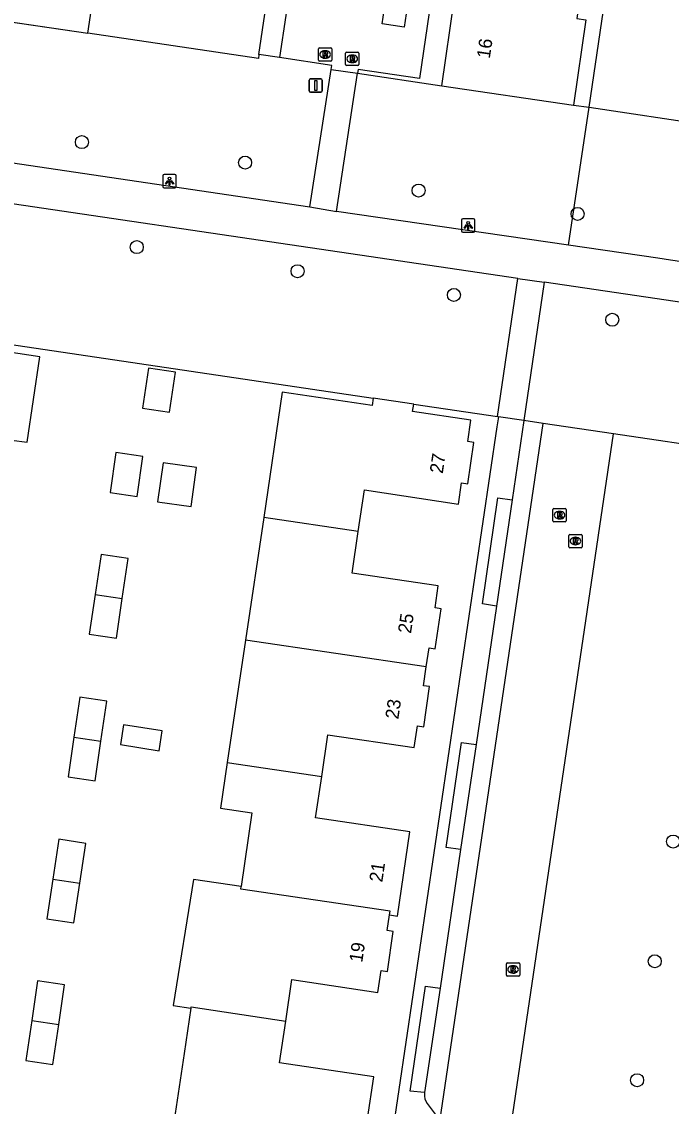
# Model space of a CAD drawing. Extents: x 164150 to 165261, y 382513 to 383432.
# Drawn here: x 164429 to 164477.9, y 382972.4 to 383053.9 of the extents above; entities that cross this region are included whole.
import ezdxf

# ---------------------------------------------------------------- set-up
doc = ezdxf.new("R2010")
doc.units = 0
for name, color, linetype in [('IMGEO_Boom', 7, 'Continuous'), ('IMGEO_Fietspad_gesloten', 7, 'Continuous'), ('IMGEO_Groenvoorziening', 7, 'Continuous'), ('IMGEO_Hek', 7, 'Continuous'), ('IMGEO_Lichtpunt', 7, 'Continuous'), ('IMGEO_Pand', 7, 'Continuous'), ('IMGEO_Pand_nummerreeks', 7, 'Continuous'), ('IMGEO_Parkeervlak_open', 7, 'Continuous'), ('IMGEO_Rijbaan_lokaal_open', 7, 'Continuous'), ('IMGEO_Rioolput', 7, 'Continuous'), ('IMGEO_Verkeersbordpaal', 7, 'Continuous'), ('IMGEO_Voetpad_gesloten', 7, 'Continuous'), ('IMGEO_Voetpad_open', 7, 'Continuous')]:
    doc.layers.add(name, color=color, linetype=linetype)

msp = doc.modelspace()

# ---------------------------------------------------------------- linework, layer by layer
at = {"layer": 'IMGEO_Boom'}
for centre in [(164433.574, 383044.831), (164445.844, 383043.293), (164458.889, 383041.194), (164470.838, 383039.435), (164437.701, 383036.938), (164449.785, 383035.132), (164461.539, 383033.345), (164473.445, 383031.481), (164478.019, 382992.26), (164476.639, 382983.259), (164475.308, 382974.321)]:
    msp.add_circle(centre, 0.489, dxfattribs=at)
at = {"layer": 'IMGEO_Fietspad_gesloten'}
for points in [[(164450.7, 383039.958), (164452.315, 383050.297)], [(164452.315, 383050.297), (164454.292, 383050.013)], [(164452.721, 383039.625), (164454.292, 383050.013)], [(164396.385, 383048.006), (164450.7, 383039.958)], [(164466.338, 383034.589), (164412.017, 383042.603)], [(164450.7, 383039.958), (164452.721, 383039.625)], [(164470.165, 383037.076), (164452.721, 383039.625)], [(164488.159, 383034.419), (164477.812, 383035.957), (164476.86, 383036.098), (164470.165, 383037.076)], [(164466.338, 383034.589), (164468.317, 383034.298)], [(164495.251, 383030.312), (164475.967, 383033.169), (164468.317, 383034.298)]]:
    msp.add_lwpolyline(points, dxfattribs=at)
at = {"layer": 'IMGEO_Groenvoorziening'}
for points in [[(164471.706, 383047.448), (164472.669, 383053.926), (164475.824, 383075.164), (164477.779, 383088.109), (164480.994, 383109.14), (164482.781, 383122.124), (164485.913, 383143.071), (164487.83, 383156.078), (164491.989, 383184.295), (164492.391, 383187.03)], [(164416.017, 383055.69), (164434.025, 383053.023)], [(164448.44, 383051.183), (164446.886, 383051.412)], [(164454.292, 383050.013), (164460.627, 383049.072)], [(164470.165, 383037.076), (164471.706, 383047.448)], [(164470.523, 383047.621), (164471.706, 383047.448)], [(164471.706, 383047.448), (164489.692, 383044.763)], [(164424.192, 383030.223), (164455.467, 383025.59)], [(164458.516, 383025.131), (164464.82, 383024.202)], [(164490.395, 383020.195), (164490.427, 383020.412), (164473.524, 383022.914)]]:
    msp.add_lwpolyline(points, dxfattribs=at)
at = {"layer": 'IMGEO_Hek'}
msp.add_lwpolyline([(164413.688, 383056.036), (164434.025, 383053.023)], dxfattribs=at)
at = {"layer": 'IMGEO_Lichtpunt'}
for p, q in [((164439.662, 383042.295), (164439.662, 383041.488)), ((164439.662, 383042.295), (164439.662, 383041.488)), ((164440.564, 383042.39), (164439.756, 383042.39)), ((164440.564, 383042.39), (164439.756, 383042.39)), ((164440.658, 383041.488), (164440.658, 383042.295)), ((164440.658, 383041.488), (164440.658, 383042.295)), ((164439.756, 383041.394), (164440.564, 383041.394)), ((164439.756, 383041.394), (164440.564, 383041.394)), ((164462.114, 383038.97), (164462.114, 383038.163)), ((164462.114, 383038.97), (164462.114, 383038.163)), ((164463.016, 383039.065), (164462.208, 383039.065)), ((164463.016, 383039.065), (164462.208, 383039.065)), ((164463.11, 383038.163), (164463.11, 383038.97)), ((164463.11, 383038.163), (164463.11, 383038.97)), ((164462.208, 383038.069), (164463.016, 383038.069)), ((164462.208, 383038.069), (164463.016, 383038.069))]:
    msp.add_line(p, q, dxfattribs=at)
for points in [[(164440.036, 383041.959), (164440.075, 383041.931), (164439.887, 383041.669), (164439.849, 383041.696), (164440.036, 383041.959)], [(164440.248, 383041.931), (164440.286, 383041.958), (164440.473, 383041.696), (164440.434, 383041.668), (164440.248, 383041.931)], [(164440.138, 383041.911), (164440.185, 383041.911), (164440.185, 383041.589), (164440.138, 383041.589), (164440.138, 383041.911)], [(164462.488, 383038.634), (164462.527, 383038.606), (164462.339, 383038.344), (164462.301, 383038.371), (164462.488, 383038.634)], [(164462.59, 383038.586), (164462.637, 383038.586), (164462.637, 383038.264), (164462.59, 383038.264), (164462.59, 383038.586)], [(164462.7, 383038.606), (164462.738, 383038.633), (164462.925, 383038.371), (164462.886, 383038.343), (164462.7, 383038.606)]]:
    msp.add_lwpolyline(points, dxfattribs=at)
for centre in [(164440.161, 383042.093), (164462.613, 383038.768)]:
    msp.add_circle(centre, 0.0994, dxfattribs=at)
for centre, start, end in [((164439.756, 383042.295), 90, 180), ((164439.756, 383042.295), 90, 180), ((164440.564, 383042.295), 0, 90), ((164440.564, 383042.295), 0, 90), ((164439.756, 383041.488), 180, 270), ((164439.756, 383041.488), 180, 270), ((164440.564, 383041.488), 270, 0), ((164440.564, 383041.488), 270, 360), ((164462.208, 383038.97), 90, 180), ((164462.208, 383038.97), 90, 180), ((164463.016, 383038.97), 0, 90), ((164463.016, 383038.97), 0, 90), ((164462.208, 383038.163), 180, 270), ((164462.208, 383038.163), 180, 270), ((164463.016, 383038.163), 270, 0), ((164463.016, 383038.163), 270, 360)]:
    msp.add_arc(centre, 0.0946, start, end, dxfattribs=at)
at = {"layer": 'IMGEO_Pand'}
for points in [[(164434.025, 383053.023), (164434.924, 383059.038), (164433.441, 383059.262), (164433.985, 383062.865)], [(164446.886, 383051.412), (164447.786, 383057.508), (164439.752, 383058.693), (164440.232, 383061.943)], [(164460.627, 383049.072), (164461.565, 383055.475), (164462.377, 383055.356), (164467.07, 383054.668), (164467.45, 383057.03), (164471.122, 383056.506), (164470.782, 383054.121), (164471.461, 383054.024), (164470.523, 383047.621)], [(164446.886, 383051.412), (164446.845, 383051.128), (164434.025, 383053.023)], [(164460.627, 383049.072), (164470.523, 383047.621)], [(164428.281, 383022.44), (164429.455, 383022.267), (164430.411, 383028.699), (164424.105, 383029.635), (164424.192, 383030.223)], [(164440.609, 383027.537), (164438.589, 383027.845), (164438.12, 383024.839), (164440.15, 383024.529), (164440.609, 383027.537)], [(164455.467, 383025.59), (164455.384, 383025.034), (164448.639, 383026.036), (164447.239, 383016.625)], [(164454.351, 383015.561), (164454.818, 383018.685), (164461.879, 383017.629), (164462.116, 383019.213), (164462.574, 383019.144), (164463.039, 383022.253), (164462.581, 383022.321), (164462.823, 383023.936), (164458.437, 383024.584), (164458.516, 383025.131)], [(164458.516, 383025.131), (164455.467, 383025.59)], [(164438.154, 383021.201), (164436.133, 383021.504), (164435.695, 383018.489), (164437.717, 383018.195), (164438.154, 383021.201)], [(164442.2, 383020.383), (164439.673, 383020.735), (164439.263, 383017.793), (164441.79, 383017.441), (164442.2, 383020.383)], [(164447.239, 383016.625), (164445.867, 383007.405)], [(164454.351, 383015.561), (164447.239, 383016.625)], [(164459.462, 383005.394), (164459.672, 383006.813), (164460.13, 383006.745), (164460.577, 383009.763), (164460.119, 383009.83), (164460.361, 383011.468), (164453.883, 383012.436), (164454.351, 383015.561)], [(164436.609, 383010.538), (164437.043, 383013.532), (164435.018, 383013.826), (164434.57, 383010.834)], [(164434.57, 383010.834), (164434.122, 383007.842), (164436.174, 383007.544), (164436.609, 383010.538)], [(164434.57, 383010.834), (164436.609, 383010.538)], [(164445.867, 383007.405), (164444.498, 382998.205)], [(164459.462, 383005.394), (164445.867, 383007.405)], [(164451.607, 382997.156), (164452.067, 383000.275), (164458.563, 382999.316), (164458.806, 383000.957), (164459.269, 383000.889), (164459.715, 383003.906), (164459.252, 383003.974), (164459.462, 383005.394)], [(164435.002, 382999.816), (164435.441, 383002.807), (164433.414, 383003.104), (164432.976, 383000.114)], [(164439.601, 383000.569), (164436.701, 383001.023), (164436.469, 382999.541), (164439.375, 382999.086), (164439.601, 383000.569)], [(164432.976, 383000.114), (164432.537, 382997.123), (164434.563, 382996.826), (164435.002, 382999.816)], [(164432.976, 383000.114), (164435.002, 382999.816)], [(164444.498, 382998.205), (164443.985, 382994.755), (164446.361, 382994.406), (164445.548, 382988.875)], [(164444.498, 382998.205), (164451.607, 382997.156)], [(164456.698, 382986.748), (164457.305, 382986.659), (164458.234, 382992.991), (164451.146, 382994.037), (164451.607, 382997.156)], [(164433.412, 382989.133), (164433.859, 382992.123), (164431.836, 382992.426), (164431.388, 382989.436)], [(164431.388, 382989.436), (164430.941, 382986.446), (164432.964, 382986.143), (164433.412, 382989.133)], [(164431.388, 382989.436), (164433.412, 382989.133)], [(164445.548, 382988.875), (164441.958, 382989.403), (164440.445, 382979.929), (164441.771, 382979.734)], [(164456.698, 382986.748), (164456.738, 382987.02), (164445.518, 382988.669), (164445.548, 382988.875)], [(164448.899, 382978.76), (164449.365, 382981.883), (164455.832, 382980.917), (164456.077, 382982.553), (164456.538, 382982.484), (164456.981, 382985.507), (164456.526, 382985.574), (164456.698, 382986.748)], [(164431.829, 382978.497), (164432.269, 382981.484), (164430.241, 382981.783), (164429.801, 382978.796)], [(164441.771, 382979.734), (164441.261, 382976.317), (164440.29, 382969.809), (164442.67, 382969.454), (164450.093, 382968.348), (164450.175, 382968.902), (164454.565, 382968.248), (164455.51, 382974.579), (164448.432, 382975.637), (164448.899, 382978.76)], [(164441.771, 382979.734), (164441.784, 382979.823), (164448.899, 382978.76)], [(164429.801, 382978.796), (164429.36, 382975.809), (164431.388, 382975.51), (164431.829, 382978.497)], [(164429.801, 382978.796), (164431.829, 382978.497)]]:
    msp.add_lwpolyline(points, dxfattribs=at)
at = {"layer": 'IMGEO_Parkeervlak_open'}
msp.add_lwpolyline([(164468.26, 383023.694), (164466.799, 383023.91)], dxfattribs=at)
at = {"layer": 'IMGEO_Rijbaan_lokaal_open'}
for points in [[(164460.479, 382971.225), (164468.26, 383023.694)], [(164473.524, 383022.914), (164468.26, 383023.694)], [(164465.774, 382970.421), (164473.524, 383022.914)]]:
    msp.add_lwpolyline(points, dxfattribs=at)
at = {"layer": 'IMGEO_Rioolput'}
for p, q in [((164451.359, 383050.996), (164451.359, 383051.848)), ((164451.434, 383051.922), (164452.286, 383051.922)), ((164452.36, 383051.848), (164452.36, 383050.996)), ((164452.286, 383050.922), (164451.434, 383050.922)), ((164451.87, 383051.142), (164451.845, 383051.142)), ((164451.847, 383051.702), (164451.872, 383051.702)), ((164453.398, 383050.667), (164453.398, 383051.519)), ((164453.473, 383051.593), (164454.325, 383051.593)), ((164453.886, 383051.373), (164453.911, 383051.373)), ((164454.399, 383051.519), (164454.399, 383050.667)), ((164454.325, 383050.593), (164453.473, 383050.593)), ((164453.909, 383050.813), (164453.884, 383050.813)), ((164468.985, 383016.37), (164468.985, 383017.222)), ((164469.06, 383017.296), (164469.912, 383017.296)), ((164469.473, 383017.076), (164469.498, 383017.076)), ((164469.986, 383017.222), (164469.986, 383016.37)), ((164469.912, 383016.296), (164469.06, 383016.296)), ((164469.496, 383016.516), (164469.471, 383016.516)), ((164470.174, 383014.421), (164470.174, 383015.273)), ((164470.249, 383015.347), (164471.101, 383015.347)), ((164470.662, 383015.127), (164470.687, 383015.127)), ((164471.175, 383015.273), (164471.175, 383014.421)), ((164471.101, 383014.347), (164470.249, 383014.347)), ((164470.685, 383014.567), (164470.66, 383014.567)), ((164465.481, 382982.221), (164465.481, 382983.073)), ((164465.556, 382983.147), (164466.408, 382983.147)), ((164465.969, 382982.927), (164465.994, 382982.927)), ((164466.482, 382983.073), (164466.482, 382982.221)), ((164466.408, 382982.147), (164465.556, 382982.147)), ((164465.992, 382982.367), (164465.967, 382982.367))]:
    msp.add_line(p, q, dxfattribs=at)
for points in [[(164451.359, 383050.996), (164451.359, 383051.848)], [(164451.434, 383051.922), (164452.286, 383051.922)], [(164452.36, 383051.848), (164452.36, 383050.996)], [(164452.286, 383050.922), (164451.434, 383050.922)], [(164451.948, 383051.62), (164451.696, 383051.622), (164451.696, 383051.222)], [(164451.696, 383051.222), (164451.82, 383051.222), (164451.82, 383051.384), (164451.831, 383051.384)], [(164451.874, 383051.541), (164451.82, 383051.541), (164451.82, 383051.46)], [(164451.82, 383051.46), (164451.872, 383051.46)], [(164451.878, 383051.355), (164451.949, 383051.222), (164452.089, 383051.222), (164452.024, 383051.348)], [(164453.398, 383050.667), (164453.398, 383051.519)], [(164453.473, 383051.593), (164454.325, 383051.593)], [(164453.987, 383051.291), (164453.735, 383051.293), (164453.735, 383050.893)], [(164453.735, 383050.893), (164453.859, 383050.893), (164453.859, 383051.055), (164453.87, 383051.055)], [(164453.913, 383051.212), (164453.859, 383051.212), (164453.859, 383051.131)], [(164453.859, 383051.131), (164453.911, 383051.131)], [(164453.917, 383051.026), (164453.988, 383050.893), (164454.128, 383050.893), (164454.063, 383051.019)], [(164454.399, 383051.519), (164454.399, 383050.667)], [(164454.325, 383050.593), (164453.473, 383050.593)], [(164468.985, 383016.37), (164468.985, 383017.222)], [(164469.06, 383017.296), (164469.912, 383017.296)], [(164469.574, 383016.994), (164469.322, 383016.996), (164469.322, 383016.596)], [(164469.322, 383016.596), (164469.446, 383016.596), (164469.446, 383016.758), (164469.457, 383016.758)], [(164469.5, 383016.915), (164469.446, 383016.915), (164469.446, 383016.834)], [(164469.446, 383016.834), (164469.498, 383016.834)], [(164469.504, 383016.729), (164469.575, 383016.596), (164469.715, 383016.596), (164469.65, 383016.722)], [(164469.986, 383017.222), (164469.986, 383016.37)], [(164469.912, 383016.296), (164469.06, 383016.296)], [(164470.174, 383014.421), (164470.174, 383015.273)], [(164470.249, 383015.347), (164471.101, 383015.347)], [(164470.763, 383015.045), (164470.511, 383015.047), (164470.511, 383014.647)], [(164471.175, 383015.273), (164471.175, 383014.421)], [(164471.101, 383014.347), (164470.249, 383014.347)], [(164470.511, 383014.647), (164470.635, 383014.647), (164470.635, 383014.809), (164470.646, 383014.809)], [(164470.689, 383014.966), (164470.635, 383014.966), (164470.635, 383014.885)], [(164470.635, 383014.885), (164470.687, 383014.885)], [(164470.693, 383014.78), (164470.764, 383014.647), (164470.904, 383014.647), (164470.839, 383014.773)], [(164465.481, 382982.221), (164465.481, 382983.073)], [(164465.556, 382983.147), (164466.408, 382983.147)], [(164466.07, 382982.845), (164465.818, 382982.847), (164465.818, 382982.447)], [(164465.818, 382982.447), (164465.942, 382982.447), (164465.942, 382982.609), (164465.953, 382982.609)], [(164465.996, 382982.766), (164465.942, 382982.766), (164465.942, 382982.685)], [(164465.942, 382982.685), (164465.994, 382982.685)], [(164466, 382982.58), (164466.071, 382982.447), (164466.211, 382982.447), (164466.146, 382982.573)], [(164466.482, 382983.073), (164466.482, 382982.221)], [(164466.408, 382982.147), (164465.556, 382982.147)]]:
    msp.add_lwpolyline(points, dxfattribs=at)
for centre, radius, start, end in [((164451.436, 383051.846), 0.0765, 91.55205, 178.44795), ((164451.436, 383051.846), 0.0765, 91.55205, 178.44795), ((164452.284, 383051.846), 0.0765, 1.55205, 88.44795), ((164452.284, 383051.846), 0.0765, 1.55205, 88.44795), ((164451.436, 383050.998), 0.0765, 181.55205, 268.44795), ((164451.436, 383050.998), 0.0765, 181.55205, 268.44795), ((164451.83, 383051.331), 0.0533, 26.02933, 88.69889), ((164451.856, 383051.649), 0.19, 274.7715, 282.96867), ((164451.88, 383051.445), 0.0964, 77.00612, 93.18647), ((164451.894, 383051.502), 0.0378, 276.66336, 79.67722), ((164451.947, 383051.51), 0.109, 350.36119, 89.41601), ((164451.945, 383051.51), 0.112, 277.58423, 350.98172), ((164451.929, 383051.295), 0.108, 29.51342, 73.79051), ((164452.284, 383050.998), 0.0765, 271.55205, 358.44795), ((164452.284, 383050.998), 0.0765, 271.55205, 358.44795), ((164453.475, 383051.517), 0.0765, 91.55205, 178.44795), ((164453.475, 383051.517), 0.0765, 91.55205, 178.44795), ((164453.869, 383051.002), 0.0533, 26.02933, 88.69889), ((164453.895, 383051.32), 0.19, 274.7715, 282.96867), ((164453.919, 383051.116), 0.0964, 77.00612, 93.18647), ((164453.933, 383051.173), 0.0378, 276.66336, 79.67722), ((164453.986, 383051.181), 0.109, 350.36119, 89.41601), ((164453.984, 383051.181), 0.112, 277.58423, 350.98172), ((164453.968, 383050.966), 0.108, 29.51342, 73.79051), ((164454.323, 383051.517), 0.0765, 1.55205, 88.44795), ((164454.323, 383051.517), 0.0765, 1.55205, 88.44795), ((164453.475, 383050.669), 0.0765, 181.55205, 268.44795), ((164453.475, 383050.669), 0.0765, 181.55205, 268.44795), ((164454.323, 383050.669), 0.0765, 271.55205, 358.44795), ((164454.323, 383050.669), 0.0765, 271.55205, 358.44795), ((164469.062, 383017.22), 0.0765, 91.55205, 178.44795), ((164469.062, 383017.22), 0.0765, 91.55205, 178.44795), ((164469.456, 383016.705), 0.0533, 26.02933, 88.69889), ((164469.482, 383017.023), 0.19, 274.7715, 282.96867), ((164469.506, 383016.819), 0.0964, 77.00612, 93.18647), ((164469.52, 383016.876), 0.0378, 276.66336, 79.67722), ((164469.573, 383016.884), 0.109, 350.36119, 89.41601), ((164469.571, 383016.884), 0.112, 277.58423, 350.98172), ((164469.555, 383016.669), 0.108, 29.51342, 73.79051), ((164469.91, 383017.22), 0.0765, 1.55205, 88.44795), ((164469.91, 383017.22), 0.0765, 1.55205, 88.44795), ((164469.062, 383016.372), 0.0765, 181.55205, 268.44795), ((164469.062, 383016.372), 0.0765, 181.55205, 268.44795), ((164469.91, 383016.372), 0.0765, 271.55205, 358.44795), ((164469.91, 383016.372), 0.0765, 271.55205, 358.44795), ((164470.251, 383015.271), 0.0765, 91.55205, 178.44795), ((164470.251, 383015.271), 0.0765, 91.55205, 178.44795), ((164470.762, 383014.935), 0.109, 350.36119, 89.41601), ((164471.099, 383015.271), 0.0765, 1.55205, 88.44795), ((164471.099, 383015.271), 0.0765, 1.55205, 88.44795), ((164470.251, 383014.423), 0.0765, 181.55205, 268.44795), ((164470.251, 383014.423), 0.0765, 181.55205, 268.44795), ((164470.645, 383014.756), 0.0533, 26.02933, 88.69889), ((164470.671, 383015.074), 0.19, 274.7715, 282.96867), ((164470.695, 383014.87), 0.0964, 77.00612, 93.18647), ((164470.709, 383014.927), 0.0378, 276.66336, 79.67722), ((164470.76, 383014.935), 0.112, 277.58423, 350.98172), ((164470.744, 383014.72), 0.108, 29.51342, 73.79051), ((164471.099, 383014.423), 0.0765, 271.55205, 358.44795), ((164471.099, 383014.423), 0.0765, 271.55205, 358.44795), ((164465.558, 382983.071), 0.0765, 91.55205, 178.44795), ((164465.558, 382983.071), 0.0765, 91.55205, 178.44795), ((164465.952, 382982.556), 0.0533, 26.02933, 88.69889), ((164465.978, 382982.874), 0.19, 274.7715, 282.96867), ((164466.002, 382982.67), 0.0964, 77.00612, 93.18647), ((164466.016, 382982.727), 0.0378, 276.66336, 79.67722), ((164466.069, 382982.735), 0.109, 350.36119, 89.41601), ((164466.067, 382982.735), 0.112, 277.58423, 350.98172), ((164466.051, 382982.52), 0.108, 29.51342, 73.79051), ((164466.406, 382983.071), 0.0765, 1.55205, 88.44795), ((164466.406, 382983.071), 0.0765, 1.55205, 88.44795), ((164465.558, 382982.223), 0.0765, 181.55205, 268.44795), ((164465.558, 382982.223), 0.0765, 181.55205, 268.44795), ((164466.406, 382982.223), 0.0765, 271.55205, 358.44795), ((164466.406, 382982.223), 0.0765, 271.55205, 358.44795)]:
    msp.add_arc(centre, radius, start, end, dxfattribs=at)
for centre, major_axis, ratio, start_param, end_param in [((164451.846, 383051.422), (-0.387, 0.002), 0.722429, 4.712389, 7.853982), ((164451.871, 383051.422), (-0.39, 0.002), 0.717154, 1.570796, 4.712389), ((164453.885, 383051.093), (-0.387, 0.002), 0.722429, 4.712389, 7.853982), ((164453.91, 383051.093), (-0.39, 0.002), 0.717154, 1.570796, 4.712389), ((164469.472, 383016.796), (-0.387, 0.002), 0.722429, 4.712389, 7.853982), ((164469.497, 383016.796), (-0.39, 0.002), 0.717154, 1.570796, 4.712389), ((164470.661, 383014.847), (-0.387, 0.002), 0.722429, 4.712389, 7.853982), ((164470.686, 383014.847), (-0.39, 0.002), 0.717154, 1.570796, 4.712389), ((164465.968, 382982.647), (-0.387, 0.002), 0.722429, 4.712389, 7.853982), ((164465.993, 382982.647), (-0.39, 0.002), 0.717154, 1.570796, 4.712389)]:
    msp.add_ellipse(centre, major_axis=major_axis, ratio=ratio, start_param=start_param, end_param=end_param, dxfattribs=at)
at = {"layer": 'IMGEO_Verkeersbordpaal'}
for p, q in [((164450.656, 383048.678), (164450.656, 383049.478)), ((164450.656, 383049.478), (164450.656, 383048.678)), ((164450.756, 383049.578), (164451.546, 383049.578)), ((164451.546, 383049.578), (164450.756, 383049.578)), ((164451.646, 383049.478), (164451.646, 383048.678)), ((164451.646, 383048.678), (164451.646, 383049.478)), ((164451.546, 383048.578), (164450.756, 383048.578)), ((164450.756, 383048.578), (164451.546, 383048.578))]:
    msp.add_line(p, q, dxfattribs=at)
msp.add_lwpolyline([(164451.076, 383049.453), (164451.226, 383049.453), (164451.226, 383048.703), (164451.076, 383048.703), (164451.076, 383049.453)], dxfattribs=at)
for centre, start, end in [((164450.756, 383049.478), 90, 180), ((164450.756, 383049.478), 90, 180), ((164451.546, 383049.478), 0, 90), ((164451.546, 383049.478), 360, 90), ((164450.756, 383048.678), 180, 270), ((164450.756, 383048.678), 180, 270), ((164451.546, 383048.678), 270, 0), ((164451.546, 383048.678), 270, 0)]:
    msp.add_arc(centre, 0.1, start, end, dxfattribs=at)
at = {"layer": 'IMGEO_Voetpad_gesloten'}
for points in [[(164464.82, 383024.202), (164466.338, 383034.589)], [(164468.317, 383034.298), (164466.799, 383023.91)], [(164464.82, 383024.202), (164464.884, 383024.193)], [(164466.799, 383023.91), (164464.884, 383024.193)]]:
    msp.add_lwpolyline(points, dxfattribs=at)
at = {"layer": 'IMGEO_Voetpad_open'}
for points in [[(164451.274, 383070.164), (164448.44, 383051.183)], [(164461.739, 383068.623), (164458.94, 383049.615), (164454.336, 383050.303), (164454.292, 383050.013)], [(164456.906, 383058.76), (164458.552, 383058.513), (164457.796, 383053.47), (164456.149, 383053.716), (164456.906, 383058.76)], [(164452.315, 383050.297), (164452.362, 383050.597), (164448.44, 383051.183)], [(164464.884, 383024.193), (164464.77, 383023.421), (164456.354, 382966.497), (164407.897, 382973.658)], [(164466.799, 383023.91), (164465.917, 383017.938)], [(164464.74, 383009.961), (164463.676, 383010.126), (164464.829, 383018.099), (164465.917, 383017.938)], [(164465.917, 383017.938), (164464.74, 383009.961)], [(164464.74, 383009.961), (164463.204, 382999.559)], [(164462.038, 382991.658), (164460.947, 382991.807), (164462.117, 382999.694), (164463.204, 382999.559)], [(164463.204, 382999.559), (164462.038, 382991.658)], [(164462.038, 382991.658), (164460.498, 382981.226)], [(164459.34, 382973.383), (164458.245, 382973.505), (164459.397, 382981.38), (164460.498, 382981.226)], [(164460.498, 382981.226), (164459.34, 382973.383)], [(164459.34, 382973.383), (164459.329, 382973.305)], [(164459.521, 382972.573), (164460.135, 382971.767)]]:
    msp.add_lwpolyline(points, dxfattribs=at)
msp.add_arc((164460.457, 382973.21), 1.132, 175.16734, 214.2273, dxfattribs=at)

# ---------------------------------------------------------------- texts
at = {"layer": 'IMGEO_Pand_nummerreeks'}
for s, rotation, p in [('16', 81.65817, (164464.235, 383051.073)), ('27', 81.49179, (164460.699, 383019.88)), ('25', 81.59492, (164458.311, 383007.855)), ('23', 81.57773, (164457.358, 383001.412)), ('21', 81.65222, (164456.156, 382989.161)), ('19', 81.48033, (164454.646, 382983.129))]:
    msp.add_text(s, height=1, rotation=rotation, dxfattribs=at).set_placement(p)

doc.saveas('drawing.dxf')
